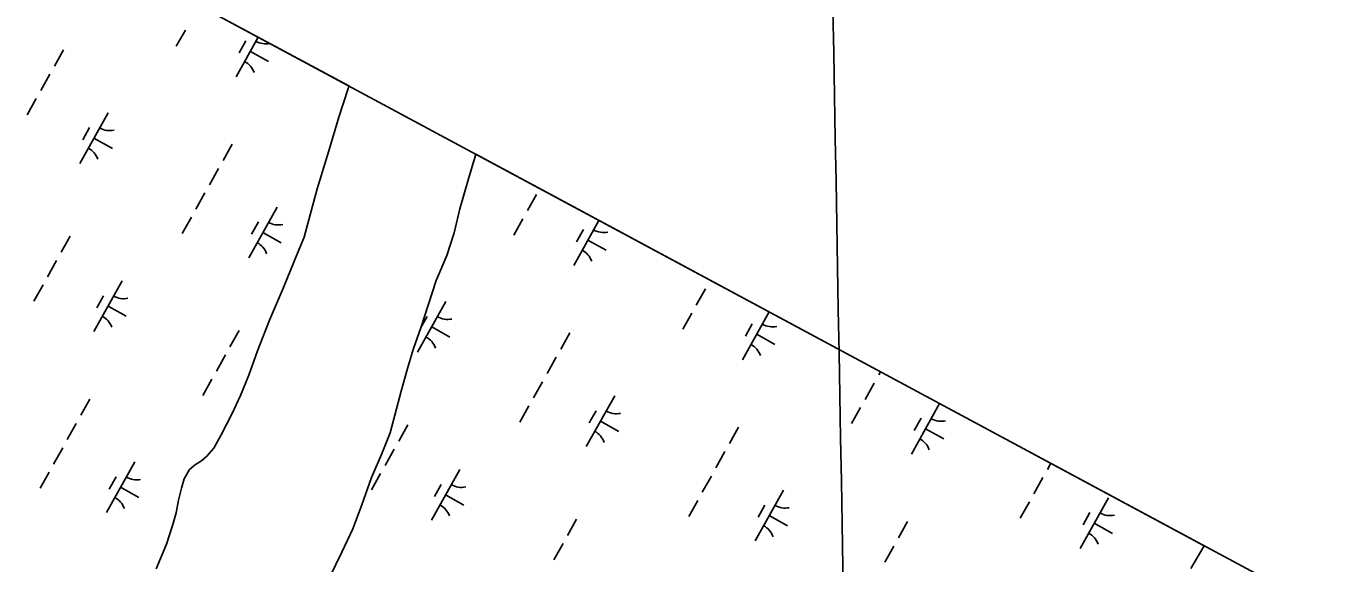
# Model space of a CAD drawing. Extents: x 3923531 to 3943530, y 207391 to 229799.
# Drawn here: x 3934818 to 3935935, y 225354 to 225816 of the extents above; entities that cross this region are included whole.
import ezdxf

# ---------------------------------------------------------------- set-up
doc = ezdxf.new("R2010")
doc.units = 0
for name, color, linetype in [('V-GRID-FRAM', 7, 'Continuous'), ('V-GRID-MAJR', 7, 'Continuous'), ('V-TOPO-SHOR', 7, 'Continuous'), ('V-WETL-SWMP', 7, 'Continuous')]:
    doc.layers.add(name, color=color, linetype=linetype)

msp = doc.modelspace()

# ---------------------------------------------------------------- linework, layer by layer
at = {"layer": 'V-GRID-FRAM'}
msp.add_lwpolyline([(3941569.4, 222286.8), (3934196.5, 209089.1), (3926890.1, 213186.2), (3934009.8, 226348.1), (3941569.4, 222286.8)], dxfattribs=at)
at = {"layer": 'V-GRID-MAJR'}
msp.add_spline([(3935779.9, 210874.8), (3935760.8, 211942.6), (3935652.4, 218002.6), (3935544, 224062.6), (3935501.8, 226418.9)], degree=3, dxfattribs=at)
at = {"layer": 'V-TOPO-SHOR'}
for points in [[(3935096, 225764.6), (3935095.3, 225762.3), (3935087.4, 225737.6), (3935078.7, 225708.9), (3935068.8, 225676.2), (3935057.4, 225634.4), (3935051.8, 225620.8), (3935039.6, 225591.4), (3935027.7, 225563.1), (3935017.4, 225536.7), (3935009.9, 225516), (3935002.8, 225498.5), (3934995.3, 225482.5), (3934986.2, 225464.6), (3934979.8, 225453), (3934973.9, 225446.2), (3934969.1, 225442.3), (3934963.9, 225439.1), (3934958.8, 225434.7), (3934954.4, 225426.7), (3934952, 225418.7), (3934949.3, 225408.4), (3934947.3, 225397.6), (3934944.6, 225387.6), (3934939, 225370.5), (3934930.3, 225349.4)], [(3935079.7, 225342.6), (3935090, 225363.7), (3935099.5, 225383.7), (3935107, 225404.4), (3935115.3, 225427.9), (3935124, 225447.8), (3935131.5, 225466.2), (3935137, 225486.9), (3935140.9, 225502), (3935146.5, 225521.6), (3935151.6, 225538.7), (3935157.9, 225556.6), (3935171, 225597.3), (3935180.1, 225618.8), (3935186.4, 225638.3), (3935191.5, 225659), (3935199, 225684.6), (3935205.2, 225705.9)], [(3935831.7, 225369.3), (3935820.2, 225349.8)]]:
    msp.add_lwpolyline(points, dxfattribs=at)
at = {"layer": 'V-WETL-SWMP'}
for p, q in [((3934657.3, 226000.2), (3935096, 225764.6)), ((3934955.3, 225812.6), (3934947.5, 225798.7)), ((3935017.9, 225806.5), (3934999, 225772.5)), ((3935007.3, 225803.3), (3935001.5, 225792.9)), ((3934850.4, 225795.6), (3934842.6, 225781.6)), ((3935011.2, 225794.3), (3935026.9, 225785.6)), ((3934838.7, 225774.7), (3934830.9, 225760.7)), ((3935095.3, 225762.3), (3935087.4, 225737.6)), ((3935096, 225764.6), (3935095.3, 225762.3)), ((3934827, 225753.7), (3934819.2, 225739.7)), ((3934888.9, 225741.5), (3934864.6, 225697.9)), ((3935087.4, 225737.6), (3935078.7, 225708.9)), ((3934872.9, 225728.7), (3934867.1, 225718.2)), ((3934876.7, 225719.7), (3934892.5, 225710.9)), ((3934995.6, 225714.5), (3934987.8, 225700.5)), ((3935078.7, 225708.9), (3935068.8, 225676.2)), ((3935199, 225684.6), (3935205.2, 225705.9)), ((3935205.2, 225705.9), (3935831.7, 225369.3)), ((3934983.9, 225693.5), (3934976.1, 225679.6)), ((3935191.5, 225659), (3935199, 225684.6)), ((3934972.2, 225672.6), (3934964.4, 225658.6)), ((3935068.8, 225676.2), (3935057.4, 225634.4)), ((3935257.4, 225671.3), (3935249.6, 225657.4)), ((3935034.2, 225660.4), (3935009.8, 225616.7)), ((3935186.4, 225638.3), (3935191.5, 225659)), ((3934960.5, 225651.6), (3934952.7, 225637.7)), ((3935018.2, 225647.6), (3935012.3, 225637.1)), ((3935245.7, 225650.4), (3935237.9, 225636.4)), ((3935311, 225649), (3935289.4, 225610.3)), ((3934856.3, 225635.4), (3934848.5, 225621.5)), ((3935022, 225638.6), (3935037.7, 225629.8)), ((3935057.4, 225634.4), (3935051.8, 225620.8)), ((3935180.1, 225618.8), (3935186.4, 225638.3)), ((3935297.8, 225641.1), (3935291.9, 225630.6)), ((3935301.6, 225632.1), (3935317.3, 225623.3)), ((3935051.8, 225620.8), (3935039.6, 225591.4)), ((3934844.6, 225614.5), (3934836.8, 225600.5)), ((3935171, 225597.3), (3935180.1, 225618.8)), ((3934832.9, 225593.5), (3934825.1, 225579.6)), ((3934901, 225597.1), (3934876.6, 225553.4)), ((3935039.6, 225591.4), (3935027.7, 225563.1)), ((3935157.9, 225556.6), (3935171, 225597.3)), ((3935402.6, 225590.2), (3935394.8, 225576.2)), ((3935406.7, 225597.6), (3935406.5, 225597.2)), ((3934885, 225584.2), (3934879.1, 225573.8)), ((3935179.4, 225579.3), (3935155, 225535.6)), ((3934888.8, 225575.2), (3934904.5, 225566.5)), ((3935163.4, 225566.4), (3935158, 225556.8)), ((3935390.9, 225569.2), (3935383.1, 225555.3)), ((3935457.6, 225570.3), (3935434.6, 225529.1)), ((3935001.5, 225554.3), (3934993.7, 225540.3)), ((3935027.7, 225563.1), (3935017.4, 225536.7)), ((3935151.6, 225538.7), (3935157.9, 225556.6)), ((3935167.2, 225557.4), (3935182.9, 225548.7)), ((3935443, 225560), (3935437.1, 225549.5)), ((3935286, 225552.2), (3935278.2, 225538.3)), ((3935446.8, 225551), (3935462.5, 225542.2)), ((3934989.8, 225533.4), (3934982, 225519.4)), ((3935017.4, 225536.7), (3935009.9, 225516)), ((3935146.5, 225521.6), (3935151.6, 225538.7)), ((3935274.3, 225531.3), (3935266.5, 225517.3)), ((3935140.9, 225502), (3935146.5, 225521.6)), ((3934978.1, 225512.4), (3934970.3, 225498.4)), ((3935009.9, 225516), (3935002.8, 225498.5)), ((3935262.6, 225510.3), (3935254.8, 225496.4)), ((3935547.8, 225509.1), (3935540, 225495.1)), ((3935553.3, 225518.9), (3935551.7, 225516.1)), ((3935002.8, 225498.5), (3934995.3, 225482.5)), ((3935137, 225486.9), (3935140.9, 225502)), ((3935324.6, 225498.1), (3935300.2, 225454.5)), ((3934873.2, 225495.4), (3934865.4, 225481.4)), ((3935131.5, 225466.2), (3935137, 225486.9)), ((3935250.9, 225489.4), (3935243.1, 225475.4)), ((3935536.1, 225488.1), (3935528.3, 225474.2)), ((3935604.1, 225491.6), (3935579.8, 225448)), ((3934995.3, 225482.5), (3934986.2, 225464.6)), ((3935308.6, 225485.3), (3935302.7, 225474.8)), ((3935312.4, 225476.3), (3935328.1, 225467.5)), ((3935588.2, 225478.8), (3935582.3, 225468.4)), ((3934861.5, 225474.4), (3934853.7, 225460.5)), ((3934986.2, 225464.6), (3934979.8, 225453)), ((3935124, 225447.8), (3935131.5, 225466.2)), ((3935146.7, 225473.2), (3935138.9, 225459.2)), ((3935431.2, 225471.1), (3935423.4, 225457.1)), ((3935592, 225469.8), (3935607.7, 225461.1)), ((3934849.8, 225453.5), (3934842, 225439.5)), ((3934969.1, 225442.3), (3934963.9, 225439.1)), ((3934973.9, 225446.2), (3934969.1, 225442.3)), ((3934979.8, 225453), (3934973.9, 225446.2)), ((3935115.3, 225427.9), (3935124, 225447.8)), ((3935135, 225452.2), (3935127.2, 225438.3)), ((3935419.5, 225450.2), (3935411.7, 225436.2)), ((3934838.1, 225432.5), (3934830.3, 225418.6)), ((3934911.8, 225441.3), (3934887.4, 225397.7)), ((3934958.8, 225434.7), (3934954.4, 225426.7)), ((3934963.9, 225439.1), (3934958.8, 225434.7)), ((3935123.3, 225431.3), (3935115.5, 225417.3)), ((3935191.4, 225434.8), (3935167, 225391.2)), ((3935699.8, 225440.2), (3935696.9, 225434.9)), ((3934895.8, 225428.5), (3934889.9, 225418)), ((3934954.4, 225426.7), (3934952, 225418.7)), ((3935107, 225404.4), (3935115.3, 225427.9)), ((3935175.4, 225422), (3935169.5, 225411.5)), ((3935407.8, 225429.2), (3935400, 225415.2)), ((3935693, 225428), (3935685.2, 225414)), ((3934899.6, 225419.5), (3934915.3, 225410.7)), ((3934952, 225418.7), (3934949.3, 225408.4)), ((3935179.2, 225413), (3935194.9, 225404.2)), ((3935469.8, 225417), (3935445.4, 225373.4)), ((3935749.4, 225410.5), (3935725, 225366.9)), ((3934947.3, 225397.6), (3934944.6, 225387.6)), ((3934949.3, 225408.4), (3934947.3, 225397.6)), ((3935099.5, 225383.7), (3935107, 225404.4)), ((3935396.1, 225408.2), (3935388.3, 225394.3)), ((3935453.8, 225404.2), (3935447.9, 225393.7)), ((3935681.3, 225407), (3935673.5, 225393)), ((3935733.4, 225397.7), (3935727.6, 225387.2)), ((3934944.6, 225387.6), (3934939, 225370.5)), ((3935291.9, 225392.1), (3935284.1, 225378.1)), ((3935457.6, 225395.2), (3935473.3, 225386.4)), ((3935576.5, 225390), (3935568.7, 225376)), ((3935737.2, 225388.7), (3935752.9, 225379.9)), ((3935090, 225363.7), (3935099.5, 225383.7)), ((3934939, 225370.5), (3934930.3, 225349.4)), ((3935280.2, 225371.1), (3935272.4, 225357.1)), ((3935564.8, 225369), (3935556.9, 225355.1)), ((3935831.7, 225369.3), (3935820.2, 225349.8)), ((3935079.7, 225342.6), (3935090, 225363.7))]:
    msp.add_line(p, q, dxfattribs=at)
for centre, start, end in [((3935024.8, 225818.3), 240.0381, 280.8404), ((3934997.9, 225770.1), 20.0381, 61.5817), ((3934890.4, 225743.7), 240.0381, 281.5817), ((3934863.5, 225695.5), 20.0381, 61.5817), ((3935035.6, 225662.6), 240.0381, 281.5817), ((3935315.3, 225656.1), 240.0381, 281.5817), ((3935008.7, 225614.3), 20.0381, 61.5817), ((3935288.3, 225607.9), 20.0381, 61.5817), ((3934902.4, 225599.2), 240.0381, 281.5817), ((3934875.5, 225551), 20.0381, 61.5817), ((3935180.9, 225581.4), 240.0381, 281.5817), ((3935460.5, 225575), 240.0381, 281.5817), ((3935153.9, 225533.2), 20.0381, 61.5817), ((3935433.5, 225526.7), 20.0381, 61.5817), ((3935326.1, 225500.3), 240.0381, 281.5817), ((3935605.7, 225493.8), 240.0381, 281.5817), ((3935299.1, 225452.1), 20.0381, 61.5817), ((3935578.7, 225445.6), 20.0381, 61.5817), ((3934913.2, 225443.5), 240.0381, 281.5817), ((3935192.9, 225437), 240.0381, 281.5817), ((3934886.3, 225395.2), 20.0381, 61.5817), ((3935165.9, 225388.8), 20.0381, 61.5817), ((3935471.3, 225419.2), 240.0381, 281.5817), ((3935750.9, 225412.7), 240.0381, 281.5817), ((3935444.3, 225371), 20.0381, 61.5817), ((3935724, 225364.5), 20.0381, 61.5817)]:
    msp.add_arc(centre, 17.6, start, end, dxfattribs=at)

doc.saveas('drawing.dxf')
